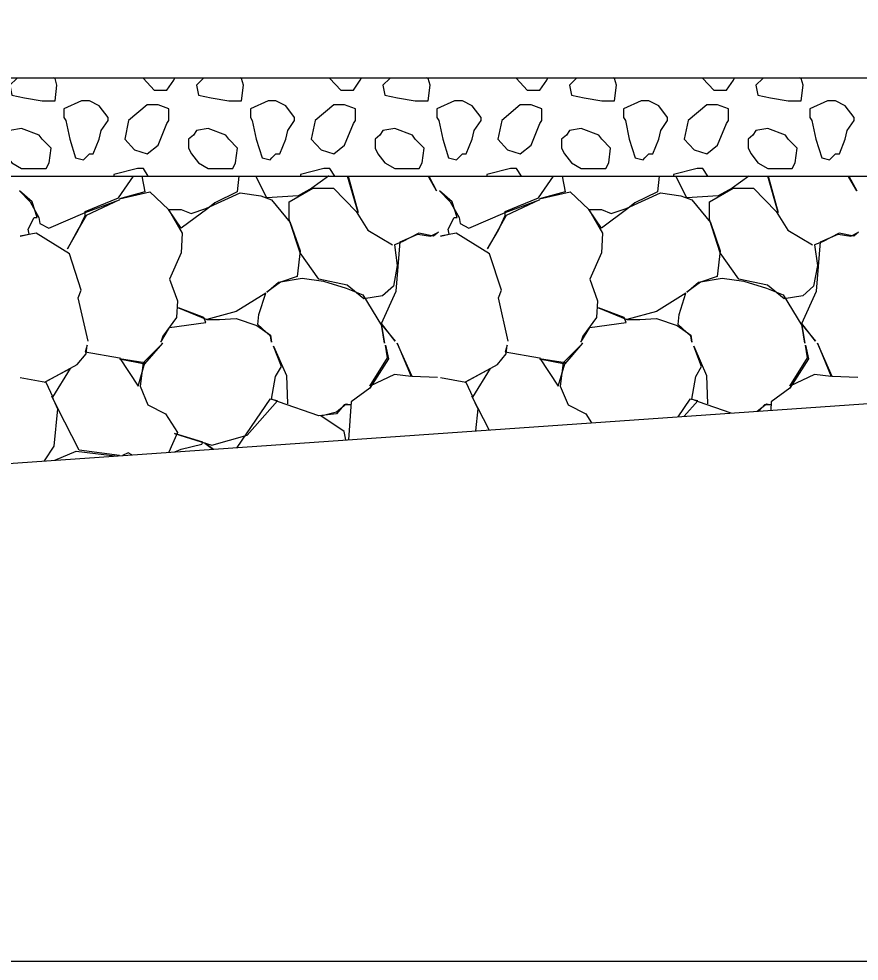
# Model space of a CAD drawing. Extents: x -26 to 4781, y -31 to 24738.
# Drawn here: x 2277.86 to 2286.42, y 8500 to 8509.6 of the extents above; entities that cross this region are included whole.
import ezdxf

# ---------------------------------------------------------------- set-up
doc = ezdxf.new("R2010")
doc.units = 0
for name, color, linetype in [('DESIGN - SHEET - Light Grid', 7, 'Continuous'), ('DESIGN - TRANSPORTATION - Proposed Layout Patterning', 7, 'Continuous'), ('GEOTECHNICAL – SCRATCH – Level 1', 7, 'Continuous'), ('SURVEY - GROUND - Top of Ground', 7, 'Continuous')]:
    doc.layers.add(name, color=color, linetype=linetype)

msp = doc.modelspace()

# ---------------------------------------------------------------- linework, layer by layer
at = {"layer": 'DESIGN - SHEET - Light Grid'}
msp.add_line((2000, 8500), (2300, 8500), dxfattribs=at)
at = {"layer": 'DESIGN - TRANSPORTATION - Proposed Layout Patterning'}
for p, q in [((2278.2323, 8508.9957), (2278.2195, 8509)), ((2280.1323, 8508.9957), (2280.1195, 8509)), ((2282.0323, 8508.9957), (2282.0195, 8509)), ((2283.9323, 8508.9957), (2283.9195, 8509)), ((2285.8323, 8508.9957), (2285.8195, 8509)), ((2279.1723, 8508.7257), (2278.9823, 8508.5657)), ((2281.0723, 8508.7257), (2280.8823, 8508.5657)), ((2282.9723, 8508.7257), (2282.7823, 8508.5657)), ((2284.8723, 8508.7257), (2284.6823, 8508.5657)), ((2278.3223, 8508.5957), (2278.3423, 8508.5657)), ((2280.2223, 8508.5957), (2280.2423, 8508.5657)), ((2282.1223, 8508.5957), (2282.1423, 8508.5657)), ((2284.0223, 8508.5957), (2284.0423, 8508.5657)), ((2285.9223, 8508.5957), (2285.9423, 8508.5657))]:
    msp.add_line(p, q, dxfattribs=at)
for points in [[(2277.8482, 8509), (2277.8423, 8508.9957), (2277.7723, 8508.9257), (2277.7923, 8508.8257), (2277.9223, 8508.7957), (2278.1023, 8508.7657), (2278.2323, 8508.7657), (2278.2523, 8508.9257), (2278.2323, 8508.9957)], [(2279.1335, 8509), (2279.1323, 8508.9957), (2279.2423, 8508.8757), (2279.3723, 8508.8757), (2279.4423, 8508.9757), (2279.4538, 8509)], [(2279.7482, 8509), (2279.7423, 8508.9957), (2279.6723, 8508.9257), (2279.6923, 8508.8257), (2279.8223, 8508.7957), (2280.0023, 8508.7657), (2280.1323, 8508.7657), (2280.1523, 8508.9257), (2280.1323, 8508.9957)], [(2281.0335, 8509), (2281.0323, 8508.9957), (2281.1423, 8508.8757), (2281.2723, 8508.8757), (2281.3423, 8508.9757), (2281.3538, 8509)], [(2281.6482, 8509), (2281.6423, 8508.9957), (2281.5723, 8508.9257), (2281.5923, 8508.8257), (2281.7223, 8508.7957), (2281.9023, 8508.7657), (2282.0323, 8508.7657), (2282.0523, 8508.9257), (2282.0323, 8508.9957)], [(2282.9335, 8509), (2282.9323, 8508.9957), (2283.0423, 8508.8757), (2283.1723, 8508.8757), (2283.2423, 8508.9757), (2283.2538, 8509)], [(2283.5482, 8509), (2283.5423, 8508.9957), (2283.4723, 8508.9257), (2283.4923, 8508.8257), (2283.6223, 8508.7957), (2283.8023, 8508.7657), (2283.9323, 8508.7657), (2283.9523, 8508.9257), (2283.9323, 8508.9957)], [(2284.8335, 8509), (2284.8323, 8508.9957), (2284.9423, 8508.8757), (2285.0723, 8508.8757), (2285.1423, 8508.9757), (2285.1538, 8509)], [(2285.4482, 8509), (2285.4423, 8508.9957), (2285.3723, 8508.9257), (2285.3923, 8508.8257), (2285.5223, 8508.7957), (2285.7023, 8508.7657), (2285.8323, 8508.7657), (2285.8523, 8508.9257), (2285.8323, 8508.9957)], [(2278.5823, 8508.7657), (2278.5223, 8508.7657), (2278.5023, 8508.7657), (2278.3223, 8508.6857), (2278.3223, 8508.5957)], [(2278.7723, 8508.5657), (2278.7723, 8508.5957), (2278.6823, 8508.7157), (2278.5823, 8508.7657)], [(2279.3923, 8508.5657), (2279.3923, 8508.6857), (2279.2823, 8508.7257), (2279.1723, 8508.7257)], [(2280.4823, 8508.7657), (2280.4223, 8508.7657), (2280.4023, 8508.7657), (2280.2223, 8508.6857), (2280.2223, 8508.5957)], [(2280.6723, 8508.5657), (2280.6723, 8508.5957), (2280.5823, 8508.7157), (2280.4823, 8508.7657)], [(2281.2923, 8508.5657), (2281.2923, 8508.6857), (2281.1823, 8508.7257), (2281.0723, 8508.7257)], [(2282.3823, 8508.7657), (2282.3223, 8508.7657), (2282.3023, 8508.7657), (2282.1223, 8508.6857), (2282.1223, 8508.5957)], [(2282.5723, 8508.5657), (2282.5723, 8508.5957), (2282.4823, 8508.7157), (2282.3823, 8508.7657)], [(2283.1923, 8508.5657), (2283.1923, 8508.6857), (2283.0823, 8508.7257), (2282.9723, 8508.7257)], [(2284.2823, 8508.7657), (2284.2223, 8508.7657), (2284.2023, 8508.7657), (2284.0223, 8508.6857), (2284.0223, 8508.5957)], [(2284.4723, 8508.5657), (2284.4723, 8508.5957), (2284.3823, 8508.7157), (2284.2823, 8508.7657)], [(2285.0923, 8508.5657), (2285.0923, 8508.6857), (2284.9823, 8508.7257), (2284.8723, 8508.7257)], [(2286.1823, 8508.7657), (2286.1223, 8508.7657), (2286.1023, 8508.7657), (2285.9223, 8508.6857), (2285.9223, 8508.5957)], [(2286.3723, 8508.5657), (2286.3723, 8508.5957), (2286.2823, 8508.7157), (2286.1823, 8508.7657)], [(2278.3423, 8508.5657), (2278.3823, 8508.3757), (2278.4423, 8508.1857), (2278.5223, 8508.1657), (2278.5423, 8508.1857), (2278.5823, 8508.2257)], [(2278.5823, 8508.2257), (2278.6223, 8508.2257), (2278.6823, 8508.3757), (2278.7023, 8508.4657), (2278.7723, 8508.5657)], [(2278.9823, 8508.5657), (2278.9423, 8508.3757), (2279.0423, 8508.2657), (2279.1723, 8508.2257), (2279.2823, 8508.3157), (2279.3723, 8508.5357), (2279.3923, 8508.5657)], [(2280.2423, 8508.5657), (2280.2823, 8508.3757), (2280.3423, 8508.1857), (2280.4223, 8508.1657), (2280.4423, 8508.1857), (2280.4823, 8508.2257)], [(2280.4823, 8508.2257), (2280.5223, 8508.2257), (2280.5823, 8508.3757), (2280.6023, 8508.4657), (2280.6723, 8508.5657)], [(2280.8823, 8508.5657), (2280.8423, 8508.3757), (2280.9423, 8508.2657), (2281.0723, 8508.2257), (2281.1823, 8508.3157), (2281.2723, 8508.5357), (2281.2923, 8508.5657)], [(2282.1423, 8508.5657), (2282.1823, 8508.3757), (2282.2423, 8508.1857), (2282.3223, 8508.1657), (2282.3423, 8508.1857), (2282.3823, 8508.2257)], [(2282.3823, 8508.2257), (2282.4223, 8508.2257), (2282.4823, 8508.3757), (2282.5023, 8508.4657), (2282.5723, 8508.5657)], [(2282.7823, 8508.5657), (2282.7423, 8508.3757), (2282.8423, 8508.2657), (2282.9723, 8508.2257), (2283.0823, 8508.3157), (2283.1723, 8508.5357), (2283.1923, 8508.5657)], [(2284.0423, 8508.5657), (2284.0823, 8508.3757), (2284.1423, 8508.1857), (2284.2223, 8508.1657), (2284.2423, 8508.1857), (2284.2823, 8508.2257)], [(2284.2823, 8508.2257), (2284.3223, 8508.2257), (2284.3823, 8508.3757), (2284.4023, 8508.4657), (2284.4723, 8508.5657)], [(2284.6823, 8508.5657), (2284.6423, 8508.3757), (2284.7423, 8508.2657), (2284.8723, 8508.2257), (2284.9823, 8508.3157), (2285.0723, 8508.5357), (2285.0923, 8508.5657)], [(2285.9423, 8508.5657), (2285.9823, 8508.3757), (2286.0423, 8508.1857), (2286.1223, 8508.1657), (2286.1423, 8508.1857), (2286.1823, 8508.2257)], [(2286.1823, 8508.2257), (2286.2223, 8508.2257), (2286.2823, 8508.3757), (2286.3023, 8508.4657), (2286.3723, 8508.5657)], [(2278.0723, 8508.4157), (2277.8923, 8508.4857), (2277.7723, 8508.4657), (2277.7423, 8508.4157), (2277.6923, 8508.3757), (2277.6923, 8508.2857), (2277.7223, 8508.2257), (2277.7923, 8508.1357), (2277.8923, 8508.0757), (2278.0223, 8508.0757), (2278.1423, 8508.0757), (2278.1723, 8508.1357), (2278.1923, 8508.2857), (2278.1023, 8508.3757), (2278.0723, 8508.4157)], [(2279.9723, 8508.4157), (2279.7923, 8508.4857), (2279.6723, 8508.4657), (2279.6423, 8508.4157), (2279.5923, 8508.3757), (2279.5923, 8508.2857), (2279.6223, 8508.2257), (2279.6923, 8508.1357), (2279.7923, 8508.0757), (2279.9223, 8508.0757), (2280.0423, 8508.0757), (2280.0723, 8508.1357), (2280.0923, 8508.2857), (2280.0023, 8508.3757), (2279.9723, 8508.4157)], [(2281.8723, 8508.4157), (2281.6923, 8508.4857), (2281.5723, 8508.4657), (2281.5423, 8508.4157), (2281.4923, 8508.3757), (2281.4923, 8508.2857), (2281.5223, 8508.2257), (2281.5923, 8508.1357), (2281.6923, 8508.0757), (2281.8223, 8508.0757), (2281.9423, 8508.0757), (2281.9723, 8508.1357), (2281.9923, 8508.2857), (2281.9023, 8508.3757), (2281.8723, 8508.4157)], [(2283.7723, 8508.4157), (2283.5923, 8508.4857), (2283.4723, 8508.4657), (2283.4423, 8508.4157), (2283.3923, 8508.3757), (2283.3923, 8508.2857), (2283.4223, 8508.2257), (2283.4923, 8508.1357), (2283.5923, 8508.0757), (2283.7223, 8508.0757), (2283.8423, 8508.0757), (2283.8723, 8508.1357), (2283.8923, 8508.2857), (2283.8023, 8508.3757), (2283.7723, 8508.4157)], [(2285.6723, 8508.4157), (2285.4923, 8508.4857), (2285.3723, 8508.4657), (2285.3423, 8508.4157), (2285.2923, 8508.3757), (2285.2923, 8508.2857), (2285.3223, 8508.2257), (2285.3923, 8508.1357), (2285.4923, 8508.0757), (2285.6223, 8508.0757), (2285.7423, 8508.0757), (2285.7723, 8508.1357), (2285.7923, 8508.2857), (2285.7023, 8508.3757), (2285.6723, 8508.4157)], [(2279.0723, 8508.0757), (2278.8323, 8508.0157), (2278.8323, 8508)], [(2279.1828, 8508), (2279.1323, 8508.0757), (2279.0723, 8508.0757)], [(2280.9723, 8508.0757), (2280.7323, 8508.0157), (2280.7323, 8508)], [(2281.0828, 8508), (2281.0323, 8508.0757), (2280.9723, 8508.0757)], [(2282.8723, 8508.0757), (2282.6323, 8508.0157), (2282.6323, 8508)], [(2282.9828, 8508), (2282.9323, 8508.0757), (2282.8723, 8508.0757)], [(2284.7723, 8508.0757), (2284.5323, 8508.0157), (2284.5323, 8508)], [(2284.8828, 8508), (2284.8323, 8508.0757), (2284.7723, 8508.0757)], [(2278.5689, 8506.3182), (2278.4689, 8506.7582), (2278.4989, 8506.8382), (2278.3789, 8507.2082), (2278.0389, 8507.4182), (2277.8789, 8507.3882), (2277.9689, 8507.4082), (2277.9589, 8507.4582), (2278.0189, 8507.5782), (2278.0489, 8507.5782), (2277.9989, 8507.7382), (2277.8689, 8507.8482), (2277.9789, 8507.7382), (2278.0689, 8507.5782), (2278.0789, 8507.5182), (2278.1689, 8507.4682), (2278.5389, 8507.6282), (2278.8889, 8507.7582), (2278.5489, 8507.5982), (2278.4689, 8507.4582), (2278.3589, 8507.2582), (2278.4689, 8507.4482), (2278.5389, 8507.5982), (2278.5389, 8507.6382), (2278.8789, 8507.7782), (2279.0318, 8508)], [(2279.118, 8508), (2279.1489, 8507.8382), (2278.8889, 8507.7682), (2279.1989, 8507.8382), (2279.3889, 8507.6582), (2279.5289, 8507.4182), (2279.5189, 8507.2182), (2279.3989, 8506.9482), (2279.4789, 8506.7282), (2279.4689, 8506.5582), (2279.3289, 8506.3682), (2279.3089, 8506.3082), (2279.3989, 8506.4582), (2279.7689, 8506.5082), (2279.7489, 8506.5582), (2279.4889, 8506.6582), (2279.7789, 8506.5382), (2279.9089, 8506.5382), (2280.0789, 8506.5482), (2280.2889, 8506.4782), (2280.4289, 8506.3782), (2280.4389, 8506.3082), (2280.4289, 8506.3682), (2280.2989, 8506.4882), (2280.3089, 8506.5882), (2280.3789, 8506.8082), (2280.0789, 8506.6182), (2279.7789, 8506.5382)], [(2280.105, 8508), (2280.0889, 8507.8382), (2279.8589, 8507.7282), (2279.7889, 8507.6682), (2279.5189, 8507.4682), (2279.3889, 8507.6582), (2279.5189, 8507.6582), (2279.6189, 8507.6182), (2279.7689, 8507.6682), (2280.1189, 8507.8282), (2280.3289, 8507.7982), (2280.4389, 8507.7582), (2280.6289, 8507.5282), (2280.7289, 8507.2382), (2280.6989, 8506.9782), (2280.5289, 8506.9182), (2280.3889, 8506.8182), (2280.5089, 8506.9182), (2280.7489, 8506.9582), (2280.9689, 8506.9282), (2281.1989, 8506.8582), (2281.3689, 8506.7882), (2281.5589, 8506.4782), (2281.5889, 8506.2982), (2281.5589, 8506.4882), (2281.6989, 8506.3182), (2281.5589, 8506.4982), (2281.7089, 8506.8282), (2281.7489, 8507.3282), (2281.9289, 8507.4082), (2282.0589, 8507.3882), (2282.1389, 8507.4282), (2282.0889, 8507.3882), (2281.9389, 8507.4182), (2281.7689, 8507.3282), (2281.6889, 8507.2982), (2281.7189, 8507.0882), (2281.6789, 8506.8782), (2281.5689, 8506.7782), (2281.3789, 8506.7482), (2281.2089, 8506.8882), (2280.9189, 8506.9482), (2280.7289, 8507.2182), (2280.6189, 8507.5582), (2280.6189, 8507.7382), (2280.8589, 8507.8782), (2281.0689, 8507.8782), (2281.2989, 8507.6382), (2281.4189, 8507.4482), (2281.6689, 8507.2982)], [(2281.0203, 8508), (2281.0189, 8507.9982), (2280.8489, 8507.8782), (2280.7089, 8507.7982), (2280.3889, 8507.7782), (2280.278, 8508)], [(2281.2184, 8508), (2281.3189, 8507.6282), (2281.2134, 8508)], [(2282.0336, 8508), (2282.0389, 8507.9982), (2282.1189, 8507.8482), (2282.0389, 8507.9882), (2282.0389, 8508)], [(2282.8489, 8506.3182), (2282.7489, 8506.7582), (2282.7789, 8506.8382), (2282.6589, 8507.2082), (2282.3189, 8507.4182), (2282.1589, 8507.3882), (2282.2489, 8507.4082), (2282.2389, 8507.4582), (2282.2989, 8507.5782), (2282.3289, 8507.5782), (2282.2789, 8507.7382), (2282.1489, 8507.8482), (2282.2589, 8507.7382), (2282.3489, 8507.5782), (2282.3589, 8507.5182), (2282.4489, 8507.4682), (2282.8189, 8507.6282), (2283.1689, 8507.7582), (2282.8289, 8507.5982), (2282.7489, 8507.4582), (2282.6389, 8507.2582), (2282.7489, 8507.4482), (2282.8189, 8507.5982), (2282.8189, 8507.6382), (2283.1589, 8507.7782), (2283.3118, 8508)], [(2283.398, 8508), (2283.4289, 8507.8382), (2283.1689, 8507.7682), (2283.4789, 8507.8382), (2283.6689, 8507.6582), (2283.8089, 8507.4182), (2283.7989, 8507.2182), (2283.6789, 8506.9482), (2283.7589, 8506.7282), (2283.7489, 8506.5582), (2283.6089, 8506.3682), (2283.5889, 8506.3082), (2283.6789, 8506.4582), (2284.0489, 8506.5082), (2284.0289, 8506.5582), (2283.7689, 8506.6582), (2284.0589, 8506.5382), (2284.1889, 8506.5382), (2284.3589, 8506.5482), (2284.5689, 8506.4782), (2284.7089, 8506.3782), (2284.7189, 8506.3082), (2284.7089, 8506.3682), (2284.5789, 8506.4882), (2284.5889, 8506.5882), (2284.6589, 8506.8082), (2284.3589, 8506.6182), (2284.0589, 8506.5382)], [(2284.385, 8508), (2284.3689, 8507.8382), (2284.1389, 8507.7282), (2284.0689, 8507.6682), (2283.7989, 8507.4682), (2283.6689, 8507.6582), (2283.7989, 8507.6582), (2283.8989, 8507.6182), (2284.0489, 8507.6682), (2284.3989, 8507.8282), (2284.6089, 8507.7982), (2284.7189, 8507.7582), (2284.9089, 8507.5282), (2285.0089, 8507.2382), (2284.9789, 8506.9782), (2284.8089, 8506.9182), (2284.6689, 8506.8182), (2284.7889, 8506.9182), (2285.0289, 8506.9582), (2285.2489, 8506.9282), (2285.4789, 8506.8582), (2285.6489, 8506.7882), (2285.8389, 8506.4782), (2285.8689, 8506.2982), (2285.8389, 8506.4882), (2285.9789, 8506.3182), (2285.8389, 8506.4982), (2285.9889, 8506.8282), (2286.0289, 8507.3282), (2286.2089, 8507.4082), (2286.3389, 8507.3882), (2286.4189, 8507.4282), (2286.3689, 8507.3882), (2286.2189, 8507.4182), (2286.0489, 8507.3282), (2285.9689, 8507.2982), (2285.9989, 8507.0882), (2285.9589, 8506.8782), (2285.8489, 8506.7782), (2285.6589, 8506.7482), (2285.4889, 8506.8882), (2285.1989, 8506.9482), (2285.0089, 8507.2182), (2284.8989, 8507.5582), (2284.8989, 8507.7382), (2285.1389, 8507.8782), (2285.3489, 8507.8782), (2285.5789, 8507.6382), (2285.6989, 8507.4482), (2285.9489, 8507.2982)], [(2285.3003, 8508), (2285.2989, 8507.9982), (2285.1289, 8507.8782), (2284.9889, 8507.7982), (2284.6689, 8507.7782), (2284.558, 8508)], [(2285.4984, 8508), (2285.5989, 8507.6282), (2285.4934, 8508)], [(2286.3136, 8508), (2286.3189, 8507.9982), (2286.3989, 8507.8482), (2286.3189, 8507.9882), (2286.3189, 8508)], [(2277.8789, 8505.9482), (2278.1389, 8505.8982), (2278.2089, 8505.7482), (2278.3889, 8506.0382), (2278.1289, 8505.8982), (2278.4589, 8506.0782), (2278.5489, 8506.1882), (2278.5589, 8506.2782), (2278.5389, 8506.2082), (2278.8889, 8506.1482), (2279.0789, 8505.8582), (2279.1489, 8506.0982), (2278.8889, 8506.1382), (2279.1489, 8506.0882), (2279.3289, 8506.2982), (2279.1289, 8506.0982), (2279.0989, 8505.8582), (2279.1789, 8505.6682), (2279.3589, 8505.5782), (2279.4789, 8505.3882), (2279.391, 8505.1862)], [(2282.1289, 8505.9482), (2281.8689, 8505.9582), (2281.7189, 8506.2982), (2281.8589, 8505.9582), (2281.6889, 8505.9782), (2281.4389, 8505.8582), (2281.6189, 8506.1482), (2281.5989, 8506.2782), (2281.6289, 8506.1382), (2281.4389, 8505.8382), (2281.2489, 8505.6982), (2281.2214, 8505.3137)], [(2282.1589, 8505.9482), (2282.4189, 8505.8982), (2282.4889, 8505.7482), (2282.6689, 8506.0382), (2282.4089, 8505.8982), (2282.7389, 8506.0782), (2282.8289, 8506.1882), (2282.8389, 8506.2782), (2282.8189, 8506.2082), (2283.1689, 8506.1482), (2283.3589, 8505.8582), (2283.4289, 8506.0982), (2283.1689, 8506.1382), (2283.4289, 8506.0882), (2283.6089, 8506.2982), (2283.4089, 8506.0982), (2283.3789, 8505.8582), (2283.4589, 8505.6682), (2283.6389, 8505.5782), (2283.6971, 8505.4861)], [(2286.4089, 8505.9482), (2286.1489, 8505.9582), (2285.9989, 8506.2982), (2286.1389, 8505.9582), (2285.9689, 8505.9782), (2285.7189, 8505.8582), (2285.8989, 8506.1482), (2285.8789, 8506.2782), (2285.9089, 8506.1382), (2285.7189, 8505.8382), (2285.5289, 8505.6982), (2285.5228, 8505.6133)], [(2281.194, 8505.3118), (2281.1789, 8505.3982), (2280.9389, 8505.5582), (2281.0989, 8505.5982), (2281.1989, 8505.6782), (2281.2489, 8505.6682), (2281.1789, 8505.6682), (2281.0989, 8505.5782), (2280.9189, 8505.5582), (2280.5089, 8505.6982), (2280.4389, 8505.7282), (2280.4789, 8505.9582), (2280.5389, 8506.0582), (2280.4589, 8506.2682), (2280.5889, 8505.9682), (2280.5989, 8505.6782)], [(2285.1199, 8505.5852), (2284.7889, 8505.6982), (2284.7189, 8505.7282), (2284.7589, 8505.9582), (2284.8189, 8506.0582), (2284.7389, 8506.2682), (2284.8689, 8505.9682), (2284.8789, 8505.6782)], [(2278.8884, 8505.1511), (2278.4789, 8505.2082), (2278.2589, 8505.6382), (2278.1989, 8505.7582), (2278.2589, 8505.6282), (2278.2189, 8505.2482), (2278.1216, 8505.0975)], [(2279.4543, 8505.1906), (2279.5189, 8505.2182), (2279.7289, 8505.2682), (2279.7389, 8505.2882), (2279.4489, 8505.3782), (2279.8289, 8505.2582), (2280.1889, 8505.3582), (2280.4989, 8505.7082), (2280.4189, 8505.7282), (2280.0844, 8505.2345)], [(2282.6539, 8505.4134), (2282.5389, 8505.6382), (2282.4789, 8505.7582), (2282.5389, 8505.6282), (2282.5152, 8505.4038)], [(2284.6403, 8505.5518), (2284.7789, 8505.7082), (2284.6989, 8505.7282), (2284.5763, 8505.5473)], [(2285.3857, 8505.6037), (2285.4789, 8505.6782), (2285.5289, 8505.6682), (2285.4589, 8505.6682), (2285.4025, 8505.6049)], [(2279.8443, 8505.2177), (2279.7589, 8505.2782), (2279.8399, 8505.2174)], [(2278.2317, 8505.1052), (2278.4489, 8505.1982), (2278.843, 8505.1479)], [(2279.0154, 8505.16), (2278.9789, 8505.1782), (2278.9208, 8505.1534)]]:
    msp.add_lwpolyline(points, dxfattribs=at)
at = {"layer": 'GEOTECHNICAL – SCRATCH – Level 1'}
for p, q in [((2248.9456, 8509), (2318.3557, 8509)), ((2245.9456, 8508), (2312.1071, 8508))]:
    msp.add_line(p, q, dxfattribs=at)
at = {"layer": 'SURVEY - GROUND - Top of Ground'}
msp.add_lwpolyline([(2242.7827, 8502.8344), (2248.8582, 8503.2063), (2253.9927, 8503.5354), (2257.472, 8503.6753), (2261.9591, 8503.9571), (2266.4547, 8504.2531), (2270.4589, 8504.5679), (2273.125, 8504.748), (2279.1198, 8505.1673), (2290.1668, 8505.9367), (2290.7004, 8505.9725), (2297.3091, 8506.4685), (2300, 8506.6819), (2303.408, 8506.9521), (2307.2154, 8507.3584), (2314.5126, 8508.3155), (2321.7354, 8509.602)], dxfattribs=at)

doc.saveas('drawing.dxf')
